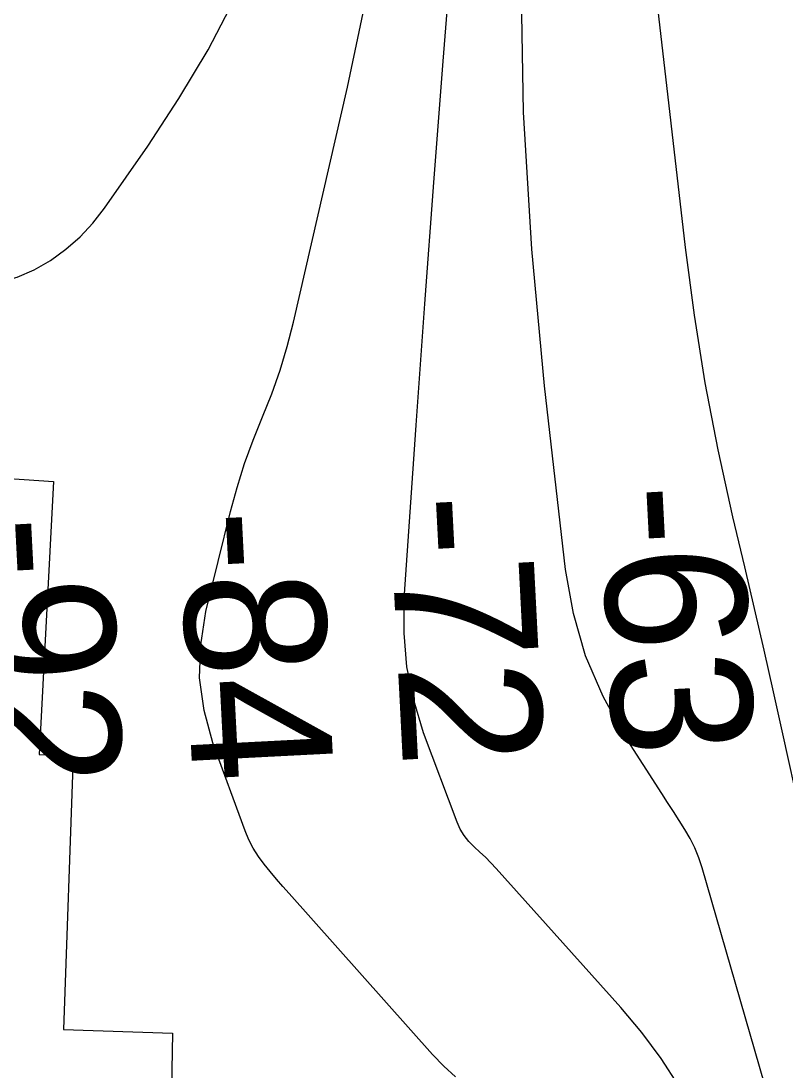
# Model space of a CAD drawing. Extents: x 3392644 to 3430565, y 576657 to 602123.
# Drawn here: x 3403449.5 to 3403812.6, y 590437 to 590935.4 of the extents above; entities that cross this region are included whole.
import ezdxf

# ---------------------------------------------------------------- set-up
doc = ezdxf.new("R2010")
doc.units = 0
for name, color, linetype in [('V-RIVR-RANG', 7, 'Continuous'), ('V-RRAP-RVMT', 7, 'Continuous'), ('V-TOPO-MAJR', 7, 'Continuous'), ('V-TOPO-MINR', 7, 'Continuous')]:
    doc.layers.add(name, color=color, linetype=linetype)

msp = doc.modelspace()

# ---------------------------------------------------------------- linework, layer by layer
at = {"layer": 'V-RRAP-RVMT'}
msp.add_lwpolyline([(3403429.34, 590974.63), (3403418.44, 590850.42), (3403436.81, 590848.85), (3403427.58, 590719.32), (3403464.98, 590716.76), (3403458.1, 590587.27), (3403474.33, 590586.41), (3403469.75, 590456.75), (3403521.47, 590455.02), (3403519.41, 590341.46), (3403565.45, 590340.72), (3403564.25, 590306.79), (3403541.26, 590306.38), (3403543.43, 590181.42), (3403540.95, 590181.38), (3403543.36, 590041.36), (3403570.69, 590041.85), (3403567.13, 589940.24)], dxfattribs=at)
at = {"layer": 'V-TOPO-MAJR'}
msp.add_lwpolyline([(3403315.46, 591044.81), (3403336.86, 590917.61), (3403340.97, 590897.92), (3403346.08, 590878.54), (3403352.68, 590859.62), (3403360.28, 590841.01), (3403362.14, 590836.91), (3403371.51, 590823.97), (3403382.75, 590814.3), (3403396.78, 590809.52), (3403412.68, 590808), (3403430.28, 590809.86), (3403439.1, 590811.44), (3403447.65, 590813.81), (3403455.77, 590817.36), (3403463.61, 590821.71), (3403470.85, 590827.06), (3403477.62, 590832.9), (3403483.67, 590839.49), (3403489.23, 590846.57), (3403509.72, 590876.02), (3403524.47, 590898.6), (3403538.29, 590921.69), (3403550.73, 590945.56)], dxfattribs=at)
at = {"layer": 'V-TOPO-MINR'}
for points in [[(3404124.88, 589099.2), (3403924.15, 589835.62), (3403923.4, 589840.61), (3403922.69, 589845.6), (3403922.02, 589850.59), (3403921.37, 589855.6), (3403867.83, 590287.87), (3403859.73, 590346.51), (3403850.54, 590404.96), (3403839.72, 590463.13), (3403827.8, 590521.12), (3403811.07, 590597.15), (3403806.66, 590616.96), (3403802.18, 590636.77), (3403797.61, 590656.55), (3403792.97, 590676.32), (3403787.34, 590700.08), (3403780.4, 590731.81), (3403774.22, 590763.68), (3403769.17, 590795.75), (3403764.88, 590827.95), (3403718.15, 591232.93)], [(3403761.71, 590430.01), (3403753.4, 590443.02), (3403744.13, 590455.36), (3403734.22, 590467.26), (3403674.96, 590533.16), (3403672.46, 590535.84), (3403669.9, 590538.46), (3403667.25, 590540.98), (3403664.54, 590543.44), (3403662.02, 590546.01), (3403659.78, 590548.78), (3403657.98, 590551.85), (3403656.47, 590555.13), (3403640.6, 590597.58), (3403635.92, 590613.11), (3403632.6, 590628.83), (3403631.32, 590644.85), (3403631.4, 590661.07), (3403637.14, 590743.55), (3403641.24, 590801.16), (3403645.46, 590858.76), (3403649.88, 590916.34), (3403654.41, 590973.91)], [(3403655.7, 590434.24), (3403650.13, 590439.35), (3403644.85, 590444.8), (3403576.78, 590521.24), (3403573.75, 590524.69), (3403570.75, 590528.17), (3403567.8, 590531.69), (3403564.89, 590535.24), (3403562.2, 590538.93), (3403559.77, 590542.76), (3403557.73, 590546.81), (3403555.95, 590551.01), (3403540.64, 590592.78), (3403536.53, 590608.19), (3403534.28, 590623.71), (3403534.84, 590639.37), (3403537.26, 590655.14), (3403549.01, 590702.57), (3403552.15, 590714.01), (3403555.65, 590725.33), (3403559.71, 590736.46), (3403564.14, 590747.46), (3403568.54, 590758.48), (3403572.53, 590769.62), (3403575.91, 590780.97), (3403578.89, 590792.45), (3403604.53, 590903.99), (3403617.53, 590965.73)], [(3403809.22, 590407.46), (3403772.77, 590533.53), (3403771.17, 590538.28), (3403769.31, 590542.91), (3403767.06, 590547.37), (3403764.55, 590551.71), (3403761.84, 590555.96), (3403759.12, 590560.21), (3403756.4, 590564.46), (3403753.68, 590568.7), (3403735.94, 590596.32), (3403725.75, 590614.87), (3403717.38, 590634.07), (3403711.72, 590654.24), (3403707.88, 590675.05), (3403697.94, 590762.18), (3403692, 590827.12), (3403688.01, 590892.13), (3403686.95, 590957.25)]]:
    msp.add_lwpolyline(points, dxfattribs=at)

# ---------------------------------------------------------------- texts
at = {"layer": 'V-RIVR-RANG'}
for s, p in [('-63', (3403724.13, 590714.5)), ('-72', (3403624.25, 590709.61)), ('-92', (3403424.52, 590699.3)), ('-84', (3403524.49, 590702.34))]:
    msp.add_text(s, height=67, rotation=272.9456, dxfattribs=at).set_placement(p)

doc.saveas('drawing.dxf')
